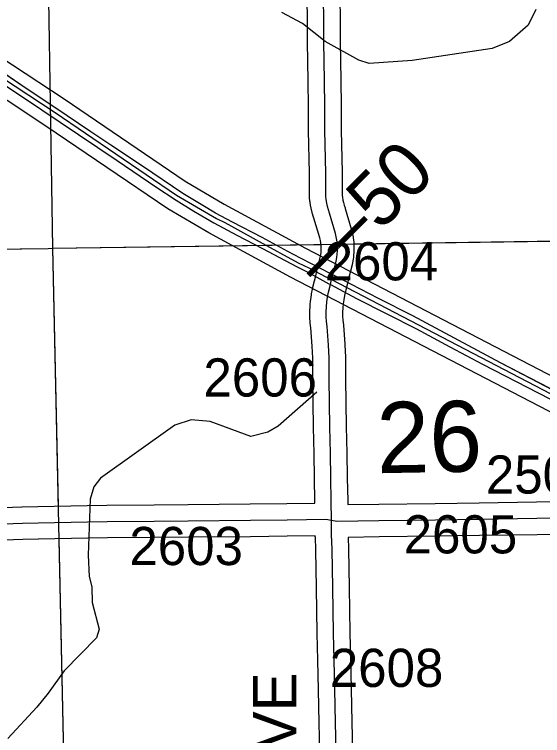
# Model space of a CAD drawing. Extents: x 23.6 to 68.7, y -63 to -29.
# Drawn here: x 36.588 to 37.557, y -44.585 to -43.264 of the extents above; entities that cross this region are included whole.
import ezdxf

# ---------------------------------------------------------------- set-up
doc = ezdxf.new("R2010")
doc.units = 0
for name, color, linetype in [('tdCoDivCarto', 7, 'Continuous'), ('tdCoHydroRiver', 7, 'Continuous'), ('tdCoPriCL', 7, 'Continuous'), ('tdCoPriDiv', 7, 'Continuous'), ('tdCoPrimary', 7, 'Continuous'), ('tdCoSecRdNmbr', 7, 'Continuous'), ('tdCoSecRdTxt', 7, 'Continuous'), ('tdCoSecRteBand', 7, 'Continuous'), ('tdCoSecRteCL', 7, 'Continuous'), ('tdCoSectLine', 7, 'Continuous'), ('tdCoSectLinePart', 7, 'Continuous'), ('tdCoSectNmbr', 7, 'Continuous'), ('tdCoSurfAsphalt', 7, 'Continuous'), ('tdCoSurfEarth', 7, 'Continuous'), ('tdCoSurfGravel', 7, 'Continuous'), ('tdStHwyPriRefPost1', 7, 'Continuous'), ('tdStHwyPriRefPost5', 7, 'Continuous')]:
    doc.layers.add(name, color=color, linetype=linetype)

msp = doc.modelspace()

# ---------------------------------------------------------------- linework, layer by layer
at = {"layer": 'tdCoDivCarto'}
for p, q in [((36.6098, -43.3996), (36.5501, -43.3594)), ((36.5456, -43.3772), (36.6383, -43.4388)), ((36.664, -43.4356), (36.6098, -43.3996)), ((36.6383, -43.4388), (36.7056, -43.484)), ((36.7267, -43.4777), (36.664, -43.4356)), ((36.7654, -43.5039), (36.7267, -43.4777)), ((36.7056, -43.484), (36.7767, -43.5318)), ((36.8229, -43.5421), (36.7654, -43.5039)), ((36.7767, -43.5318), (36.8479, -43.5799)), ((36.8973, -43.5919), (36.8229, -43.5421)), ((36.8479, -43.5799), (36.8852, -43.6041)), ((36.9338, -43.6141), (36.8973, -43.5919)), ((36.8852, -43.6041), (36.917, -43.6245)), ((36.917, -43.6245), (36.954, -43.6457)), ((36.9573, -43.6279), (36.9338, -43.6141)), ((36.9883, -43.6444), (36.9573, -43.6279)), ((36.954, -43.6457), (36.9964, -43.6684)), ((37.0426, -43.673), (36.9883, -43.6444)), ((36.9964, -43.6684), (37.043, -43.6931)), ((37.0897, -43.6984), (37.0426, -43.673)), ((37.043, -43.6931), (37.1054, -43.7256)), ((37.1131, -43.7106), (37.0897, -43.6984)), ((37.1341, -43.7215), (37.1131, -43.7106)), ((37.1341, -43.7215), (37.1131, -43.7106)), ((37.1054, -43.7256), (37.1202, -43.7333)), ((37.1457, -43.7275), (37.1341, -43.7215)), ((37.1721, -43.7412), (37.1457, -43.7275)), ((37.1202, -43.7333), (37.1261, -43.7365)), ((37.1261, -43.7365), (37.1649, -43.7574)), ((37.1261, -43.7365), (37.1649, -43.7574)), ((37.1732, -43.7418), (37.1721, -43.7412)), ((37.2559, -43.7845), (37.1732, -43.7418)), ((37.1649, -43.7574), (37.1678, -43.759)), ((37.1678, -43.759), (37.2156, -43.7848)), ((37.2156, -43.7848), (37.3256, -43.8401)), ((37.319, -43.8163), (37.2559, -43.7845)), ((37.4798, -43.9026), (37.319, -43.8163)), ((37.3256, -43.8401), (37.3868, -43.8731)), ((37.3868, -43.8731), (37.4467, -43.9047)), ((37.4467, -43.9047), (37.5286, -43.9468)), ((37.618, -43.9743), (37.4798, -43.9026)), ((37.5286, -43.9468), (37.5702, -43.9685))]:
    msp.add_line(p, q, dxfattribs=at)
for points in [[(37.1131, -43.7106), (37.0897, -43.6984), (37.0426, -43.673), (36.9883, -43.6444), (36.9573, -43.6279), (36.9338, -43.6141), (36.8973, -43.5919), (36.8229, -43.5421), (36.7654, -43.5039), (36.7267, -43.4777), (36.664, -43.4356), (36.6098, -43.3996), (36.5501, -43.3594)], [(37.1131, -43.7106), (37.0897, -43.6984), (37.0426, -43.673), (36.9883, -43.6444), (36.9573, -43.6279), (36.9338, -43.6141), (36.8973, -43.5919), (36.8229, -43.5421), (36.7654, -43.5039), (36.7267, -43.4777), (36.664, -43.4356), (36.6098, -43.3996), (36.5501, -43.3594)], [(37.1131, -43.7106), (37.0897, -43.6984), (37.0426, -43.673), (36.9883, -43.6444), (36.9573, -43.6279), (36.9338, -43.6141), (36.8973, -43.5919), (36.8229, -43.5421), (36.7654, -43.5039), (36.7267, -43.4777), (36.664, -43.4356), (36.6098, -43.3996), (36.5501, -43.3594)], [(36.5456, -43.3772), (36.6383, -43.4388), (36.7056, -43.484), (36.7767, -43.5318), (36.8479, -43.5799), (36.8852, -43.6041), (36.917, -43.6245), (36.954, -43.6457), (36.9964, -43.6684), (37.043, -43.6931), (37.1054, -43.7256)], [(36.5456, -43.3772), (36.6383, -43.4388), (36.7056, -43.484), (36.7767, -43.5318), (36.8479, -43.5799), (36.8852, -43.6041), (36.917, -43.6245), (36.954, -43.6457), (36.9964, -43.6684), (37.043, -43.6931), (37.1054, -43.7256)], [(36.5456, -43.3772), (36.6383, -43.4388), (36.7056, -43.484), (36.7767, -43.5318), (36.8479, -43.5799), (36.8852, -43.6041), (36.917, -43.6245), (36.954, -43.6457), (36.9964, -43.6684), (37.043, -43.6931), (37.1054, -43.7256)], [(37.1341, -43.7215), (37.1131, -43.7106)], [(37.1341, -43.7215), (37.1131, -43.7106)], [(37.1054, -43.7256), (37.1202, -43.7333), (37.1261, -43.7365)], [(37.1054, -43.7256), (37.1202, -43.7333), (37.1261, -43.7365)], [(37.1054, -43.7256), (37.1202, -43.7333), (37.1261, -43.7365)], [(37.1732, -43.7418), (37.1721, -43.7412), (37.1457, -43.7275), (37.1341, -43.7215)], [(37.1732, -43.7418), (37.1721, -43.7412), (37.1457, -43.7275), (37.1341, -43.7215)], [(37.1732, -43.7418), (37.1721, -43.7412), (37.1457, -43.7275), (37.1341, -43.7215)], [(37.1261, -43.7365), (37.1649, -43.7574)], [(37.1261, -43.7365), (37.1649, -43.7574)], [(37.618, -43.9743), (37.4798, -43.9026), (37.319, -43.8163), (37.2559, -43.7845), (37.1732, -43.7418)], [(37.618, -43.9743), (37.4798, -43.9026), (37.319, -43.8163), (37.2559, -43.7845), (37.1732, -43.7418)], [(37.618, -43.9743), (37.4798, -43.9026), (37.319, -43.8163), (37.2559, -43.7845), (37.1732, -43.7418)], [(37.1649, -43.7574), (37.1678, -43.759), (37.2156, -43.7848), (37.3256, -43.8401), (37.3868, -43.8731), (37.4467, -43.9047), (37.5286, -43.9468), (37.5702, -43.9685), (37.61, -43.9894)], [(37.1649, -43.7574), (37.1678, -43.759), (37.2156, -43.7848), (37.3256, -43.8401), (37.3868, -43.8731), (37.4467, -43.9047), (37.5286, -43.9468), (37.5702, -43.9685), (37.61, -43.9894)], [(37.1649, -43.7574), (37.1678, -43.759), (37.2156, -43.7848), (37.3256, -43.8401), (37.3868, -43.8731), (37.4467, -43.9047), (37.5286, -43.9468), (37.5702, -43.9685), (37.61, -43.9894)]]:
    msp.add_lwpolyline(points, dxfattribs=at)
at = {"layer": 'tdCoHydroRiver'}
for points in [[(37.5443, -43.2551), (37.5303, -43.2836), (37.4959, -43.3138), (37.4644, -43.3267), (37.3178, -43.3484), (37.2389, -43.3538), (37.2199, -43.3476), (37.1581, -43.3134), (37.1168, -43.2806), (37.0787, -43.2604)], [(37.1427, -43.956), (37.0722, -44.0181), (37.0533, -44.0293), (37.0218, -44.0375), (36.9474, -44.0097), (36.9126, -44.0068), (36.8827, -44.0165), (36.7462, -44.1139), (36.7337, -44.1298), (36.7275, -44.1519), (36.7236, -44.2546), (36.7255, -44.294), (36.7304, -44.3129), (36.7306, -44.3413), (36.7437, -44.3901), (36.7391, -44.406), (36.6796, -44.4664), (36.6499, -44.5077), (36.6296, -44.5331), (36.5764, -44.5904)]]:
    msp.add_lwpolyline(points, dxfattribs=at)
at = {"layer": 'tdCoPriCL'}
msp.add_lwpolyline([(36.5647, -43.3791), (36.6629, -43.4439), (36.8856, -43.595), (36.9589, -43.6381), (36.9742, -43.6455), (36.9916, -43.6549), (37.0373, -43.6802), (37.1085, -43.7189), (37.1297, -43.7292), (37.1688, -43.7495), (37.1696, -43.7499), (37.3436, -43.8398), (37.614, -43.9812)], dxfattribs=at)
at = {"layer": 'tdCoPriDiv'}
for points in [[(36.3945, -43.231), (36.6796, -43.419), (36.9017, -43.5696), (36.9731, -43.6116), (37.1223, -43.6922), (37.6281, -43.9547), (37.6737, -43.9787), (38.1122, -44.2111), (38.2517, -44.2835), (38.2952, -44.3083), (38.3304, -44.3267), (38.388, -44.3656), (38.4169, -44.3872), (38.5805, -44.5382)], [(38.5405, -44.5829), (38.379, -44.4338), (38.3528, -44.4141), (38.3001, -44.3785), (38.2664, -44.361), (38.223, -44.3362), (38.0844, -44.2642), (37.6439, -44.0309), (37.6, -44.0077), (37.0948, -43.7455), (36.9447, -43.6645), (36.8696, -43.6203), (36.6462, -43.4689), (36.3633, -43.2822)]]:
    msp.add_lwpolyline(points, dxfattribs=at)
at = {"layer": 'tdCoPrimary'}
for p, q in [((37.1341, -43.7215), (37.1131, -43.7106)), ((37.1341, -43.7215), (37.1131, -43.7106)), ((37.1261, -43.7365), (37.1649, -43.7574)), ((37.1261, -43.7365), (37.1649, -43.7574))]:
    msp.add_line(p, q, dxfattribs=at)
for points in [[(37.1131, -43.7106), (37.0897, -43.6984), (37.0426, -43.673), (36.9883, -43.6444), (36.9573, -43.6279), (36.9338, -43.6141), (36.8973, -43.5919), (36.8229, -43.5421), (36.7654, -43.5039), (36.7267, -43.4777), (36.664, -43.4356), (36.6098, -43.3996), (36.5501, -43.3594)], [(37.1131, -43.7106), (37.0897, -43.6984), (37.0426, -43.673), (36.9883, -43.6444), (36.9573, -43.6279), (36.9338, -43.6141), (36.8973, -43.5919), (36.8229, -43.5421), (36.7654, -43.5039), (36.7267, -43.4777), (36.664, -43.4356), (36.6098, -43.3996), (36.5501, -43.3594)], [(37.618, -43.9743), (37.4798, -43.9026), (37.319, -43.8163), (37.2559, -43.7845), (37.1732, -43.7418), (37.1721, -43.7412), (37.1457, -43.7275), (37.1341, -43.7215), (37.1131, -43.7106), (37.0897, -43.6984), (37.0426, -43.673), (36.9883, -43.6444), (36.9573, -43.6279), (36.9338, -43.6141), (36.8973, -43.5919), (36.8229, -43.5421), (36.7654, -43.5039), (36.7267, -43.4777), (36.664, -43.4356), (36.6098, -43.3996), (36.5501, -43.3594)], [(36.5456, -43.3772), (36.6383, -43.4388), (36.7056, -43.484), (36.7767, -43.5318), (36.8479, -43.5799), (36.8852, -43.6041), (36.917, -43.6245), (36.954, -43.6457), (36.9964, -43.6684), (37.043, -43.6931), (37.1054, -43.7256)], [(36.5456, -43.3772), (36.6383, -43.4388), (36.7056, -43.484), (36.7767, -43.5318), (36.8479, -43.5799), (36.8852, -43.6041), (36.917, -43.6245), (36.954, -43.6457), (36.9964, -43.6684), (37.043, -43.6931), (37.1054, -43.7256)], [(36.5456, -43.3772), (36.6383, -43.4388), (36.7056, -43.484), (36.7767, -43.5318), (36.8479, -43.5799), (36.8852, -43.6041), (36.917, -43.6245), (36.954, -43.6457), (36.9964, -43.6684), (37.043, -43.6931), (37.1054, -43.7256), (37.1202, -43.7333), (37.1261, -43.7365), (37.1649, -43.7574), (37.1678, -43.759), (37.2156, -43.7848), (37.3256, -43.8401), (37.3868, -43.8731), (37.4467, -43.9047), (37.5286, -43.9468), (37.5702, -43.9685)], [(37.1054, -43.7256), (37.1202, -43.7333), (37.1261, -43.7365)], [(37.1054, -43.7256), (37.1202, -43.7333), (37.1261, -43.7365)], [(37.1732, -43.7418), (37.1721, -43.7412), (37.1457, -43.7275), (37.1341, -43.7215)], [(37.1732, -43.7418), (37.1721, -43.7412), (37.1457, -43.7275), (37.1341, -43.7215)], [(37.618, -43.9743), (37.4798, -43.9026), (37.319, -43.8163), (37.2559, -43.7845), (37.1732, -43.7418)], [(37.618, -43.9743), (37.4798, -43.9026), (37.319, -43.8163), (37.2559, -43.7845), (37.1732, -43.7418)], [(37.1649, -43.7574), (37.1678, -43.759), (37.2156, -43.7848), (37.3256, -43.8401), (37.3868, -43.8731), (37.4467, -43.9047), (37.5286, -43.9468), (37.5702, -43.9685), (37.61, -43.9894)], [(37.1649, -43.7574), (37.1678, -43.759), (37.2156, -43.7848), (37.3256, -43.8401), (37.3868, -43.8731), (37.4467, -43.9047), (37.5286, -43.9468), (37.5702, -43.9685), (37.61, -43.9894)]]:
    msp.add_lwpolyline(points, dxfattribs=at)
at = {"layer": 'tdCoSecRteBand'}
for points in [[(36.5325, -44.1685), (36.6018, -44.1661), (36.6022, -44.166), (36.6026, -44.166), (36.6312, -44.1657), (36.7219, -44.1637), (36.722, -44.1637), (36.722, -44.1637), (36.7577, -44.1631), (36.7579, -44.1631), (36.758, -44.1631), (36.8443, -44.1624), (36.9067, -44.1618), (36.9068, -44.1618), (36.9068, -44.1618), (37.0207, -44.1609), (37.0878, -44.16), (37.0878, -44.16), (37.0878, -44.16), (37.1394, -44.1592), (37.1394, -44.1559), (37.1387, -44.1138), (37.1377, -44.0692), (37.1366, -44.0201), (37.1366, -44.0199), (37.1366, -44.0197), (37.1356, -43.9329), (37.1356, -43.9329), (37.1356, -43.9328), (37.1353, -43.8938), (37.1344, -43.8721), (37.1318, -43.8385), (37.1309, -43.8299), (37.1308, -43.8292), (37.1308, -43.8285), (37.1303, -43.8195), (37.1303, -43.8187), (37.1302, -43.818), (37.1302, -43.8089), (37.1302, -43.8082), (37.1302, -43.8075), (37.1306, -43.7984), (37.1306, -43.7977), (37.1307, -43.797), (37.1315, -43.788), (37.1316, -43.7872), (37.1317, -43.7865), (37.133, -43.7776), (37.1331, -43.7768), (37.1332, -43.7761), (37.1349, -43.7672), (37.1351, -43.7665), (37.1352, -43.7659), (37.1386, -43.7519), (37.1408, -43.7428), (37.1429, -43.7341), (37.1489, -43.7093), (37.15, -43.7045), (37.1506, -43.7001), (37.1509, -43.6957), (37.151, -43.6913), (37.1507, -43.6869), (37.1502, -43.6826), (37.1493, -43.6782), (37.1481, -43.6734), (37.1375, -43.6371), (37.1356, -43.6316), (37.1354, -43.6308), (37.1351, -43.63), (37.1335, -43.6238), (37.1332, -43.6229), (37.133, -43.6221), (37.1317, -43.6158), (37.1315, -43.6149), (37.1314, -43.6141), (37.1305, -43.6077), (37.1303, -43.6068), (37.1302, -43.606), (37.1297, -43.5996), (37.1296, -43.5987), (37.1296, -43.5978), (37.1293, -43.5914), (37.1293, -43.5905), (37.1293, -43.5897), (37.1295, -43.5836), (37.1295, -43.5549), (37.1277, -43.477), (37.1277, -43.4767), (37.1277, -43.4763), (37.1277, -43.433), (37.1269, -43.3864), (37.1269, -43.3864), (37.1269, -43.3864), (37.1257, -43.3142), (37.1257, -43.314), (37.1257, -43.3139), (37.1256, -43.2736), (37.1249, -43.2355)], [(37.1849, -43.2346), (37.1855, -43.2728), (37.1856, -43.273), (37.1856, -43.2732), (37.1857, -43.3134), (37.1869, -43.3854), (37.1877, -43.4322), (37.1877, -43.4325), (37.1877, -43.4328), (37.1877, -43.476), (37.1895, -43.5539), (37.1895, -43.5543), (37.1895, -43.5546), (37.1895, -43.584), (37.1895, -43.5844), (37.1895, -43.5848), (37.1893, -43.5903), (37.1895, -43.595), (37.1899, -43.5997), (37.1906, -43.6043), (37.1916, -43.6089), (37.1928, -43.6134), (37.1946, -43.6186), (37.1948, -43.6192), (37.1949, -43.6198), (37.2058, -43.657), (37.2059, -43.6574), (37.206, -43.6578), (37.2076, -43.664), (37.2079, -43.6649), (37.2081, -43.6659), (37.2093, -43.6722), (37.2095, -43.6732), (37.2096, -43.6742), (37.2104, -43.6805), (37.2105, -43.6815), (37.2105, -43.6825), (37.2109, -43.6889), (37.211, -43.6899), (37.211, -43.6909), (37.2109, -43.6973), (37.2109, -43.6982), (37.2108, -43.6992), (37.2103, -43.7056), (37.2103, -43.7066), (37.2101, -43.7076), (37.2092, -43.7139), (37.2091, -43.7149), (37.2089, -43.7159), (37.2076, -43.7221), (37.2075, -43.7226), (37.2074, -43.723), (37.2012, -43.7483), (37.1991, -43.757), (37.1969, -43.766), (37.1937, -43.7793), (37.1923, -43.7868), (37.1912, -43.7942), (37.1905, -43.8018), (37.1902, -43.8093), (37.1902, -43.8169), (37.1907, -43.8244), (37.1915, -43.8327), (37.1916, -43.8331), (37.1916, -43.8335), (37.1943, -43.868), (37.1944, -43.8686), (37.1944, -43.8692), (37.1952, -43.892), (37.1952, -43.8924), (37.1953, -43.8929), (37.1956, -43.9323), (37.1966, -44.0188), (37.1977, -44.0678), (37.1977, -44.0678), (37.1977, -44.0679), (37.1987, -44.1126), (37.1987, -44.1127), (37.1987, -44.1128), (37.1994, -44.155), (37.1994, -44.1551), (37.1994, -44.1552), (37.1994, -44.1604), (37.1994, -44.1621), (37.2563, -44.1613), (37.2563, -44.1613), (37.2563, -44.1613), (37.3597, -44.1598), (37.3598, -44.1598), (37.3598, -44.1598), (37.4403, -44.159), (37.5455, -44.1572), (37.5927, -44.1562)], [(37.5938, -44.2162), (37.5467, -44.2172), (37.5467, -44.2172), (37.5466, -44.2172), (37.4412, -44.219), (37.4411, -44.219), (37.441, -44.219), (37.3605, -44.2198), (37.2572, -44.2213), (37.2003, -44.2221), (37.2011, -44.2432), (37.2012, -44.2436), (37.2012, -44.2439), (37.2023, -44.3137), (37.2023, -44.3137), (37.2023, -44.3137), (37.2035, -44.3973), (37.2046, -44.4454), (37.2046, -44.4455), (37.2046, -44.4455), (37.2058, -44.4999), (37.2058, -44.5), (37.2058, -44.5), (37.2069, -44.5607), (37.2082, -44.6124)], [(37.1482, -44.6138), (37.1469, -44.5622), (37.1469, -44.5621), (37.1469, -44.562), (37.1458, -44.5012), (37.1446, -44.4468), (37.1435, -44.3985), (37.1435, -44.3984), (37.1435, -44.3982), (37.1423, -44.3146), (37.1412, -44.2453), (37.1402, -44.221), (37.1401, -44.221), (37.14, -44.2192), (37.0887, -44.2199), (37.0214, -44.2209), (37.0213, -44.2209), (37.0212, -44.2209), (36.9073, -44.2218), (36.8449, -44.2224), (36.8449, -44.2224), (36.8448, -44.2224), (36.7587, -44.2231), (36.7232, -44.2237), (36.6323, -44.2257), (36.6322, -44.2257), (36.632, -44.2257), (36.6036, -44.226), (36.5343, -44.2285)]]:
    msp.add_lwpolyline(points, dxfattribs=at)
at = {"layer": 'tdCoSecRteCL'}
for points in [[(37.1697, -44.1907), (37.1694, -44.1555), (37.1687, -44.1132), (37.1677, -44.0685), (37.1666, -44.0194), (37.1656, -43.9326), (37.1653, -43.8931), (37.1644, -43.8703), (37.1617, -43.8358), (37.1607, -43.8268), (37.1602, -43.8178), (37.1602, -43.8088), (37.1606, -43.7997), (37.1614, -43.7907), (37.1627, -43.7818), (37.1644, -43.7729), (37.1678, -43.759), (37.17, -43.7499), (37.1721, -43.7412), (37.1782, -43.716), (37.1795, -43.7097), (37.1804, -43.7034), (37.1809, -43.697), (37.181, -43.6906), (37.1806, -43.6842), (37.1798, -43.6779), (37.1786, -43.6716), (37.177, -43.6654), (37.1661, -43.6282), (37.1641, -43.6221), (37.1624, -43.6159), (37.1611, -43.6096), (37.1601, -43.6033), (37.1595, -43.5969), (37.1593, -43.5904), (37.1595, -43.584), (37.1595, -43.5546), (37.1577, -43.4763), (37.1577, -43.4328), (37.1569, -43.3859), (37.1557, -43.3137), (37.1556, -43.2733), (37.1549, -43.235)], [(35.7044, -44.2056), (35.7283, -44.2054), (35.8657, -44.2056), (35.9785, -44.2034), (36.0464, -44.2029), (36.146, -44.2023), (36.2435, -44.2016), (36.3376, -44.2008), (36.4268, -44.2), (36.5332, -44.1985), (36.6029, -44.196), (36.6317, -44.1957), (36.7226, -44.1937), (36.7583, -44.1931), (36.8446, -44.1924), (36.9071, -44.1918), (37.021, -44.1909), (37.0882, -44.19), (37.1596, -44.189), (37.1697, -44.1907), (37.1697, -44.1907)], [(37.1697, -44.1907), (37.1795, -44.1924), (37.2567, -44.1913), (37.3602, -44.1898), (37.4407, -44.189), (37.5461, -44.1872), (37.5933, -44.1862), (37.6546, -44.1852), (37.6671, -44.1851), (37.6671, -44.1851)], [(37.1879, -45.273), (37.1871, -45.2365), (37.1866, -45.1925), (37.1865, -45.1809), (37.186, -45.1271), (37.1853, -45.074), (37.1845, -45.0275), (37.1837, -44.9857), (37.1828, -44.9381), (37.1817, -44.8647), (37.1809, -44.8241), (37.1807, -44.7717), (37.1796, -44.7207), (37.1791, -44.6757), (37.1782, -44.6132), (37.1769, -44.5614), (37.1758, -44.5006), (37.1746, -44.4462), (37.1735, -44.3978), (37.1723, -44.3141), (37.1712, -44.2444), (37.17, -44.2168), (37.1697, -44.1907)]]:
    msp.add_lwpolyline(points, dxfattribs=at)
at = {"layer": 'tdCoSectLine'}
for points in [[(36.6499, -42.6952), (36.6457, -42.9494), (36.6464, -42.9712), (36.6581, -43.6926)], [(36.6581, -43.6926), (37.6599, -43.678)], [(35.6707, -43.7047), (36.6501, -43.6927), (36.6581, -43.6926)], [(36.6581, -43.6926), (36.6803, -44.7056)]]:
    msp.add_lwpolyline(points, dxfattribs=at)
at = {"layer": 'tdCoSectLinePart'}
for points in [[(36.6494, -42.7251), (36.6457, -42.9494), (36.6464, -42.9712), (36.6581, -43.6926)], [(36.6581, -43.6926), (37.1499, -43.6854)], [(37.2099, -43.6846), (37.6312, -43.6784)], [(35.8641, -43.7024), (36.6501, -43.6927), (36.6581, -43.6926)], [(36.6581, -43.6926), (36.6685, -44.1649)], [(36.6698, -44.2249), (36.6803, -44.7056)]]:
    msp.add_lwpolyline(points, dxfattribs=at)
at = {"layer": 'tdCoSurfAsphalt'}
msp.add_lwpolyline([(37.1782, -44.6132), (37.1769, -44.5614), (37.1758, -44.5006), (37.1746, -44.4462), (37.1735, -44.3978), (37.1723, -44.3141), (37.1712, -44.2444), (37.17, -44.2168), (37.1697, -44.1907), (37.1694, -44.1555), (37.1687, -44.1132), (37.1677, -44.0685), (37.1666, -44.0194), (37.1656, -43.9326), (37.1653, -43.8931), (37.1644, -43.8703), (37.1617, -43.8358), (37.1607, -43.8268), (37.1602, -43.8178), (37.1602, -43.8088), (37.1606, -43.7997), (37.1614, -43.7907), (37.1627, -43.7818), (37.1644, -43.7729), (37.1678, -43.759), (37.17, -43.7499)], dxfattribs=at)
at = {"layer": 'tdCoSurfEarth'}
msp.add_lwpolyline([(37.1697, -44.1907), (37.1697, -44.1907), (37.1795, -44.1924), (37.2567, -44.1913), (37.3602, -44.1898), (37.4407, -44.189), (37.5461, -44.1872), (37.5933, -44.1862), (37.6546, -44.1852), (37.6671, -44.1851)], dxfattribs=at)
at = {"layer": 'tdCoSurfGravel'}
for points in [[(37.17, -43.7499), (37.1721, -43.7412), (37.1782, -43.716), (37.1795, -43.7097), (37.1804, -43.7034), (37.1809, -43.697), (37.181, -43.6906), (37.1806, -43.6842), (37.1798, -43.6779), (37.1786, -43.6716), (37.177, -43.6654), (37.1661, -43.6282), (37.1641, -43.6221), (37.1624, -43.6159), (37.1611, -43.6096), (37.1601, -43.6033), (37.1595, -43.5969), (37.1593, -43.5904), (37.1595, -43.584), (37.1595, -43.5546), (37.1577, -43.4763), (37.1577, -43.4328), (37.1569, -43.3859), (37.1557, -43.3137), (37.1556, -43.2733), (37.1549, -43.235)], [(36.5332, -44.1985), (36.6029, -44.196), (36.6317, -44.1957), (36.7226, -44.1937), (36.7583, -44.1931), (36.8446, -44.1924), (36.9071, -44.1918), (37.021, -44.1909), (37.0882, -44.19), (37.1596, -44.189), (37.1697, -44.1907)]]:
    msp.add_lwpolyline(points, dxfattribs=at)

# ---------------------------------------------------------------- texts
at = {"layer": 'tdCoSecRdNmbr'}
for s, rotation, p in [('2604', 0.0292, (37.1572, -43.7514)), ('2606', 0.029, (36.9349, -43.9642)), ('2504', 0.0295, (37.4529, -44.142)), ('2605', 0.0293, (37.3021, -44.2516)), ('2603', 0.0289, (36.7991, -44.273)), ('2608', 0.0292, (37.1666, -44.4962))]:
    msp.add_text(s, height=0.07, rotation=rotation, dxfattribs=at).set_placement(p)
at = {"layer": 'tdCoSecRdTxt'}
msp.add_text('EATON AVE', height=0.08, rotation=90, dxfattribs=at).set_placement((37.1055, -45.0817))
at = {"layer": 'tdCoSectNmbr'}
msp.add_text('26', height=0.13, rotation=1.0292, dxfattribs=at).set_placement((37.2535, -44.1047))
at = {"layer": 'tdStHwyPriRefPost1'}
msp.add_text('‒‒50', height=0.1, rotation=45, dxfattribs=at).set_placement((37.1537, -43.7679))
at = {"layer": 'tdStHwyPriRefPost5'}
msp.add_text('‒‒50', height=0.1, rotation=45, dxfattribs=at).set_placement((37.1537, -43.7679))

doc.saveas('drawing.dxf')
